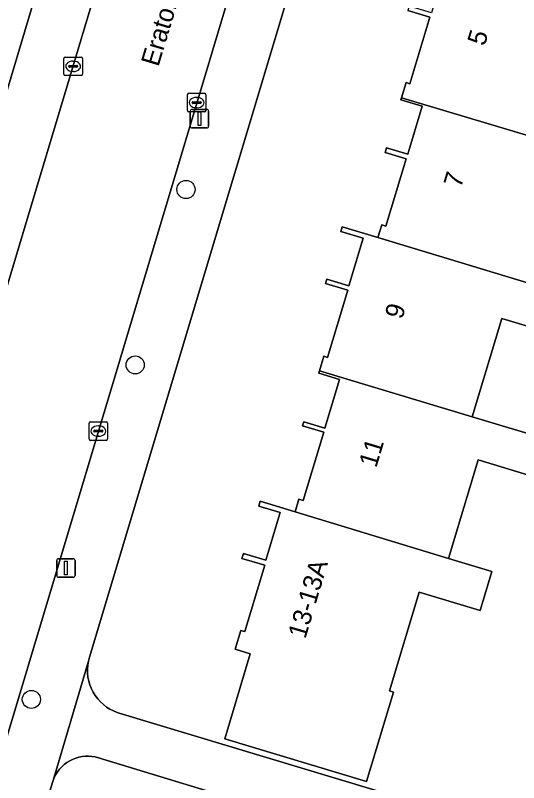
# Model space of a CAD drawing. Extents: x 162184 to 163154, y 385507 to 386516.
# Drawn here: x 162701.67 to 162728.79, y 386139.27 to 386180.64 of the extents above; entities that cross this region are included whole.
import ezdxf

# ---------------------------------------------------------------- set-up
doc = ezdxf.new("R2010")
doc.units = 0
for name, color, linetype in [('IMGEO_Boom', 7, 'Continuous'), ('IMGEO_Erf', 7, 'Continuous'), ('IMGEO_Groenvoorziening', 7, 'Continuous'), ('IMGEO_Kolk', 7, 'Continuous'), ('IMGEO_Lichtmast', 7, 'Continuous'), ('IMGEO_Openbare_ruimte_label', 7, 'Continuous'), ('IMGEO_Pand', 7, 'Continuous'), ('IMGEO_Pand_nummerreeks', 7, 'Continuous'), ('IMGEO_Rijbaan_lokaal_open', 7, 'Continuous'), ('IMGEO_Voetpad_open', 7, 'Continuous')]:
    doc.layers.add(name, color=color, linetype=linetype)

msp = doc.modelspace()

# ---------------------------------------------------------------- linework, layer by layer
at = {"layer": 'IMGEO_Boom'}
for centre in [(162710.859, 386171.253), (162708.126, 386161.794), (162702.532, 386143.754)]:
    msp.add_circle(centre, 0.489, dxfattribs=at)
at = {"layer": 'IMGEO_Erf'}
for points in [[(162721.387, 386198.465), (162705.654, 386146.025), (162705.601, 386145.815), (162705.567, 386145.602), (162705.552, 386145.386), (162705.556, 386145.17), (162705.58, 386144.955), (162705.622, 386144.743), (162705.684, 386144.536), (162705.764, 386144.335), (162705.861, 386144.142), (162705.975, 386143.958), (162706.105, 386143.785), (162706.25, 386143.625), (162706.409, 386143.478), (162706.581, 386143.346), (162706.763, 386143.23), (162706.955, 386143.131), (162707.155, 386143.049), (162707.258, 386143.015), (162728.865, 386136.516)], [(162729.92, 386155.677), (162726.607, 386156.674), (162725.007, 386151.359), (162727.34, 386150.656), (162726.709, 386148.559), (162723.427, 386149.548), (162721.822, 386144.216), (162722.045, 386144.149), (162720.593, 386139.328), (162712.947, 386141.63), (162714.328, 386146.218), (162713.51, 386146.465), (162713.816, 386147.479), (162714.031, 386147.414), (162715.108, 386150.991), (162713.88, 386151.361), (162713.959, 386151.626), (162715.157, 386151.265), (162715.929, 386153.83), (162714.784, 386154.175), (162714.867, 386154.45), (162716.745, 386153.878), (162716.947, 386154.551), (162717.174, 386154.482), (162718.283, 386158.165), (162717.146, 386158.508), (162717.213, 386158.73), (162718.339, 386158.391), (162719.127, 386161.007), (162718.013, 386161.343), (162718.05, 386161.466), (162718.289, 386162.262), (162718.488, 386162.202), (162719.577, 386165.821), (162718.378, 386166.182), (162718.447, 386166.411), (162719.629, 386166.055), (162720.403, 386168.624), (162719.2, 386168.986), (162719.279, 386169.248), (162721.206, 386168.668), (162721.411, 386169.348), (162721.639, 386169.28), (162722.729, 386172.903), (162721.589, 386173.246), (162721.667, 386173.504), (162722.817, 386173.158), (162723.594, 386175.739), (162722.438, 386176.087), (162722.473, 386176.205), (162722.718, 386177.017), (162722.921, 386176.955), (162724.003, 386180.547), (162722.812, 386180.905)], [(162731.169, 386163.313), (162727.884, 386164.302), (162726.285, 386158.99), (162730.533, 386157.711)]]:
    msp.add_lwpolyline(points, dxfattribs=at)
at = {"layer": 'IMGEO_Groenvoorziening'}
msp.add_lwpolyline([(162718.776, 386136.755), (162706.139, 386140.61), (162705.968, 386140.654), (162705.793, 386140.682), (162705.616, 386140.695), (162705.439, 386140.692), (162705.263, 386140.673), (162705.09, 386140.639), (162704.92, 386140.589), (162704.755, 386140.524), (162704.597, 386140.445), (162704.446, 386140.352), (162704.305, 386140.245), (162704.173, 386140.127), (162704.053, 386139.997), (162703.944, 386139.857), (162703.849, 386139.708), (162703.767, 386139.551), (162703.7, 386139.388), (162703.662, 386139.272), (162703.404, 386138.39)], dxfattribs=at)
at = {"layer": 'IMGEO_Kolk'}
for p, q in [((162704.281, 386177.469), (162704.281, 386178.321)), ((162704.356, 386178.395), (162705.208, 386178.395)), ((162705.282, 386178.321), (162705.282, 386177.469)), ((162704.54, 386177.889), (162704.54, 386177.901)), ((162704.583, 386177.938), (162704.981, 386177.938)), ((162704.769, 386178.175), (162704.794, 386178.175)), ((162705.024, 386177.901), (162705.024, 386177.889)), ((162704.978, 386177.852), (162704.58, 386177.852)), ((162704.792, 386177.615), (162704.767, 386177.615)), ((162705.208, 386177.395), (162704.356, 386177.395)), ((162710.936, 386175.515), (162710.936, 386176.367)), ((162711.011, 386176.441), (162711.863, 386176.441)), ((162711.424, 386176.221), (162711.449, 386176.221)), ((162711.937, 386176.367), (162711.937, 386175.515)), ((162711.195, 386175.935), (162711.195, 386175.947)), ((162711.633, 386175.898), (162711.235, 386175.898)), ((162711.238, 386175.984), (162711.636, 386175.984)), ((162711.679, 386175.947), (162711.679, 386175.935)), ((162711.863, 386175.441), (162711.011, 386175.441)), ((162711.447, 386175.661), (162711.422, 386175.661)), ((162705.639, 386157.8), (162705.639, 386158.652)), ((162705.714, 386158.726), (162706.566, 386158.726)), ((162706.127, 386158.506), (162706.152, 386158.506)), ((162706.64, 386158.652), (162706.64, 386157.8)), ((162705.898, 386158.22), (162705.898, 386158.232)), ((162706.336, 386158.183), (162705.938, 386158.183)), ((162705.941, 386158.269), (162706.339, 386158.269)), ((162706.382, 386158.232), (162706.382, 386158.22)), ((162706.566, 386157.726), (162705.714, 386157.726)), ((162706.15, 386157.946), (162706.125, 386157.946))]:
    msp.add_line(p, q, dxfattribs=at)
for points in [[(162704.281, 386177.469), (162704.281, 386178.321)], [(162704.356, 386178.395), (162705.208, 386178.395)], [(162705.282, 386178.321), (162705.282, 386177.469)], [(162705.208, 386177.395), (162704.356, 386177.395)], [(162710.936, 386175.515), (162710.936, 386176.367)], [(162711.011, 386176.441), (162711.863, 386176.441)], [(162711.937, 386176.367), (162711.937, 386175.515)], [(162711.863, 386175.441), (162711.011, 386175.441)], [(162705.639, 386157.8), (162705.639, 386158.652)], [(162705.714, 386158.726), (162706.566, 386158.726)], [(162706.64, 386158.652), (162706.64, 386157.8)], [(162706.566, 386157.726), (162705.714, 386157.726)]]:
    msp.add_lwpolyline(points, dxfattribs=at)
for centre, radius, start, end in [((162704.358, 386178.319), 0.0765, 91.552, 178.448), ((162704.358, 386178.319), 0.0765, 91.552, 178.448), ((162705.206, 386178.319), 0.0765, 1.552, 88.448), ((162705.206, 386178.319), 0.0765, 1.552, 88.448), ((162704.58, 386177.898), 0.0403, 85.8775, 175.7526), ((162704.577, 386177.888), 0.0366, 178.938, 274.7102), ((162704.981, 386177.895), 0.043, 264.8664, 352.4533), ((162704.985, 386177.9), 0.0386, 1.7309, 96.639), ((162704.358, 386177.471), 0.0765, 181.552, 268.448), ((162704.358, 386177.471), 0.0765, 181.552, 268.448), ((162705.206, 386177.471), 0.0765, 271.552, 358.448), ((162705.206, 386177.471), 0.0765, 271.552, 358.448), ((162711.013, 386176.365), 0.0765, 91.552, 178.448), ((162711.013, 386176.365), 0.0765, 91.552, 178.448), ((162711.861, 386176.365), 0.0765, 1.552, 88.448), ((162711.861, 386176.365), 0.0765, 1.552, 88.448), ((162711.235, 386175.944), 0.0403, 85.8775, 175.7526), ((162711.232, 386175.934), 0.0366, 178.938, 274.7102), ((162711.636, 386175.941), 0.043, 264.8664, 352.4533), ((162711.64, 386175.946), 0.0386, 1.7309, 96.639), ((162711.013, 386175.517), 0.0765, 181.552, 268.448), ((162711.013, 386175.517), 0.0765, 181.552, 268.448), ((162711.861, 386175.517), 0.0765, 271.552, 358.448), ((162711.861, 386175.517), 0.0765, 271.552, 358.448), ((162705.716, 386158.65), 0.0765, 91.552, 178.448), ((162705.716, 386158.65), 0.0765, 91.552, 178.448), ((162706.564, 386158.65), 0.0765, 1.552, 88.448), ((162706.564, 386158.65), 0.0765, 1.552, 88.448), ((162705.938, 386158.229), 0.0403, 85.8775, 175.7526), ((162705.935, 386158.219), 0.0366, 178.938, 274.7102), ((162706.339, 386158.226), 0.043, 264.8664, 352.4533), ((162706.343, 386158.231), 0.0386, 1.7309, 96.639), ((162705.716, 386157.802), 0.0765, 181.552, 268.448), ((162705.716, 386157.802), 0.0765, 181.552, 268.448), ((162706.564, 386157.802), 0.0765, 271.552, 358.448), ((162706.564, 386157.802), 0.0765, 271.552, 358.448)]:
    msp.add_arc(centre, radius, start, end, dxfattribs=at)
for centre, major_axis, ratio, start_param, end_param in [((162704.768, 386177.895), (-0.387, 0.002), 0.722429, 4.712389, 7.853982), ((162704.793, 386177.895), (-0.39, 0.002), 0.717154, 1.570796, 4.712389), ((162711.423, 386175.941), (-0.387, 0.002), 0.722429, 4.712389, 7.853982), ((162711.448, 386175.941), (-0.39, 0.002), 0.717154, 1.570796, 4.712389), ((162706.126, 386158.226), (-0.387, 0.002), 0.722429, 4.712389, 7.853982), ((162706.151, 386158.226), (-0.39, 0.002), 0.717154, 1.570796, 4.712389)]:
    msp.add_ellipse(centre, major_axis=major_axis, ratio=ratio, start_param=start_param, end_param=end_param, dxfattribs=at)
at = {"layer": 'IMGEO_Lichtmast'}
for p, q in [((162711.094, 386174.673), (162711.094, 386175.473)), ((162711.094, 386175.473), (162711.094, 386174.673)), ((162711.194, 386175.573), (162711.984, 386175.573)), ((162711.984, 386175.573), (162711.194, 386175.573)), ((162712.084, 386175.473), (162712.084, 386174.673)), ((162712.084, 386174.673), (162712.084, 386175.473)), ((162711.984, 386174.573), (162711.194, 386174.573)), ((162711.194, 386174.573), (162711.984, 386174.573)), ((162703.897, 386150.44), (162703.897, 386151.24)), ((162703.897, 386151.24), (162703.897, 386150.44)), ((162703.997, 386151.34), (162704.787, 386151.34)), ((162704.787, 386151.34), (162703.997, 386151.34)), ((162704.887, 386151.24), (162704.887, 386150.44)), ((162704.887, 386150.44), (162704.887, 386151.24)), ((162704.787, 386150.34), (162703.997, 386150.34)), ((162703.997, 386150.34), (162704.787, 386150.34))]:
    msp.add_line(p, q, dxfattribs=at)
for points in [[(162711.514, 386175.448), (162711.664, 386175.448), (162711.664, 386174.698), (162711.514, 386174.698), (162711.514, 386175.448)], [(162704.317, 386151.215), (162704.467, 386151.215), (162704.467, 386150.465), (162704.317, 386150.465), (162704.317, 386151.215)]]:
    msp.add_lwpolyline(points, dxfattribs=at)
for centre, start, end in [((162711.194, 386175.473), 90, 180), ((162711.194, 386175.473), 90, 180), ((162711.984, 386175.473), 0, 90), ((162711.984, 386175.473), 360, 90), ((162711.194, 386174.673), 180, 270), ((162711.194, 386174.673), 180, 270), ((162711.984, 386174.673), 270, 0), ((162711.984, 386174.673), 270, 0), ((162703.997, 386151.24), 90, 180), ((162703.997, 386151.24), 90, 180), ((162704.787, 386151.24), 0, 90), ((162704.787, 386151.24), 360, 90), ((162703.997, 386150.44), 180, 270), ((162703.997, 386150.44), 180, 270), ((162704.787, 386150.44), 270, 0), ((162704.787, 386150.44), 270, 0)]:
    msp.add_arc(centre, 0.1, start, end, dxfattribs=at)
at = {"layer": 'IMGEO_Pand'}
for points in [[(162704.256, 386186.807), (162701.319, 386187.678), (162701.887, 386189.591), (162699.355, 386190.342), (162699.111, 386189.523), (162698.103, 386189.822), (162699.149, 386193.349), (162697.111, 386193.953), (162696.305, 386191.235), (162693.464, 386181.665), (162693.133, 386180.547), (162697.373, 386179.289), (162696.812, 386177.398), (162701.088, 386176.13)], [(162725.644, 386183.419), (162723.717, 386183.999), (162723.642, 386183.752), (162724.871, 386183.382), (162724.089, 386180.784), (162722.885, 386181.146), (162722.812, 386180.905), (162724.003, 386180.547), (162722.921, 386176.955), (162722.718, 386177.017), (162722.473, 386176.205), (162730.718, 386173.725), (162732.336, 386179.099), (162735.589, 386178.119), (162736.214, 386180.195), (162733.932, 386180.882)], [(162734.871, 386172.211), (162734.944, 386172.452), (162730.718, 386173.725), (162722.473, 386176.205), (162722.438, 386176.087), (162723.594, 386175.739), (162722.817, 386173.158), (162721.667, 386173.504), (162721.589, 386173.246), (162722.729, 386172.903), (162721.639, 386169.28), (162721.411, 386169.348), (162721.206, 386168.668), (162729.447, 386166.166), (162731.022, 386171.398), (162734.327, 386170.403)], [(162726.285, 386158.99), (162727.884, 386164.302), (162731.169, 386163.313), (162731.813, 386165.454), (162729.447, 386166.166), (162721.206, 386168.668), (162719.279, 386169.248), (162719.2, 386168.986), (162720.403, 386168.624), (162719.629, 386166.055), (162718.447, 386166.411), (162718.378, 386166.182), (162719.577, 386165.821), (162718.488, 386162.202), (162718.289, 386162.262), (162718.05, 386161.466)], [(162730.533, 386157.711), (162726.285, 386158.99), (162718.05, 386161.466), (162718.013, 386161.343), (162719.127, 386161.007), (162718.339, 386158.391), (162717.213, 386158.73), (162717.146, 386158.508), (162718.283, 386158.165), (162717.174, 386154.482), (162716.947, 386154.551), (162716.745, 386153.878), (162725.007, 386151.359), (162726.607, 386156.674), (162729.92, 386155.677)], [(162723.427, 386149.548), (162726.709, 386148.559), (162727.34, 386150.656), (162725.007, 386151.359), (162716.745, 386153.878), (162714.867, 386154.45), (162714.784, 386154.175), (162715.929, 386153.83), (162715.157, 386151.265), (162713.959, 386151.626), (162713.88, 386151.361), (162715.108, 386150.991), (162714.031, 386147.414), (162713.816, 386147.479), (162713.51, 386146.465), (162714.328, 386146.218), (162712.947, 386141.63), (162720.593, 386139.328), (162722.045, 386144.149), (162721.822, 386144.216)]]:
    msp.add_lwpolyline(points, close=True, dxfattribs=at)
at = {"layer": 'IMGEO_Rijbaan_lokaal_open'}
msp.add_lwpolyline([(162729.19, 386259.752), (162728.39, 386256.734), (162726.379, 386250), (162719.4, 386226.716), (162710.296, 386196.346), (162684.842, 386111.426), (162691.517, 386109.426), (162697.472, 386129.304), (162699.069, 386134.636), (162733.627, 386250)], dxfattribs=at)
at = {"layer": 'IMGEO_Voetpad_open'}
msp.add_lwpolyline([(162721.387, 386198.465), (162721.434, 386198.607), (162723.685, 386206.143), (162723.746, 386206.383), (162728.84, 386223.351), (162728.866, 386223.475), (162730.951, 386230.401), (162730.989, 386230.496), (162735.341, 386245.037), (162736.826, 386250), (162733.627, 386250), (162699.069, 386134.636), (162699.516, 386134.501), (162701.942, 386133.579), (162703.362, 386138.221), (162703.404, 386138.39), (162703.662, 386139.272), (162703.7, 386139.388), (162705.601, 386145.815), (162705.654, 386146.025)], close=True, dxfattribs=at)
for points in [[(162707.388, 386197.091), (162706.911, 386195.922), (162704.932, 386188.998), (162704.89, 386188.895), (162704.256, 386186.807), (162701.088, 386176.13), (162699.811, 386171.795), (162699.756, 386171.624), (162697.274, 386163.359), (162697.211, 386163.095), (162682.002, 386112.374), (162681.973, 386107.91)], [(162684.842, 386111.426), (162710.296, 386196.346)], [(162728.865, 386136.516), (162707.258, 386143.015), (162707.155, 386143.049), (162706.955, 386143.131), (162706.763, 386143.23), (162706.581, 386143.346), (162706.409, 386143.478), (162706.25, 386143.625), (162706.105, 386143.785), (162705.975, 386143.958), (162705.861, 386144.142), (162705.764, 386144.335), (162705.684, 386144.536), (162705.622, 386144.743), (162705.58, 386144.955), (162705.556, 386145.17), (162705.552, 386145.386), (162705.567, 386145.602), (162705.601, 386145.815), (162703.7, 386139.388), (162703.767, 386139.551), (162703.849, 386139.708), (162703.944, 386139.857), (162704.053, 386139.997), (162704.173, 386140.127), (162704.305, 386140.245), (162704.446, 386140.352), (162704.597, 386140.445), (162704.755, 386140.524), (162704.92, 386140.589), (162705.09, 386140.639), (162705.263, 386140.673), (162705.439, 386140.692), (162705.616, 386140.695), (162705.793, 386140.682), (162705.968, 386140.654), (162706.139, 386140.61), (162718.776, 386136.755)]]:
    msp.add_lwpolyline(points, dxfattribs=at)

# ---------------------------------------------------------------- texts
at = {"layer": 'IMGEO_Openbare_ruimte_label'}
msp.add_text('Eratolaan', height=1, rotation=73.2678, dxfattribs=at).set_placement((162709.374, 386177.836))
at = {"layer": 'IMGEO_Pand_nummerreeks'}
for s, rotation, p in [('5', 73.1218, (162726.955, 386178.954)), ('7', 73.161, (162725.676, 386171.295)), ('9', 73.3958, (162722.511, 386164.211)), ('11', 73.3386, (162721.115, 386156.208)), ('13-13A', 73.5048, (162717.294, 386146.982))]:
    msp.add_text(s, height=1, rotation=rotation, dxfattribs=at).set_placement(p)

doc.saveas('drawing.dxf')
